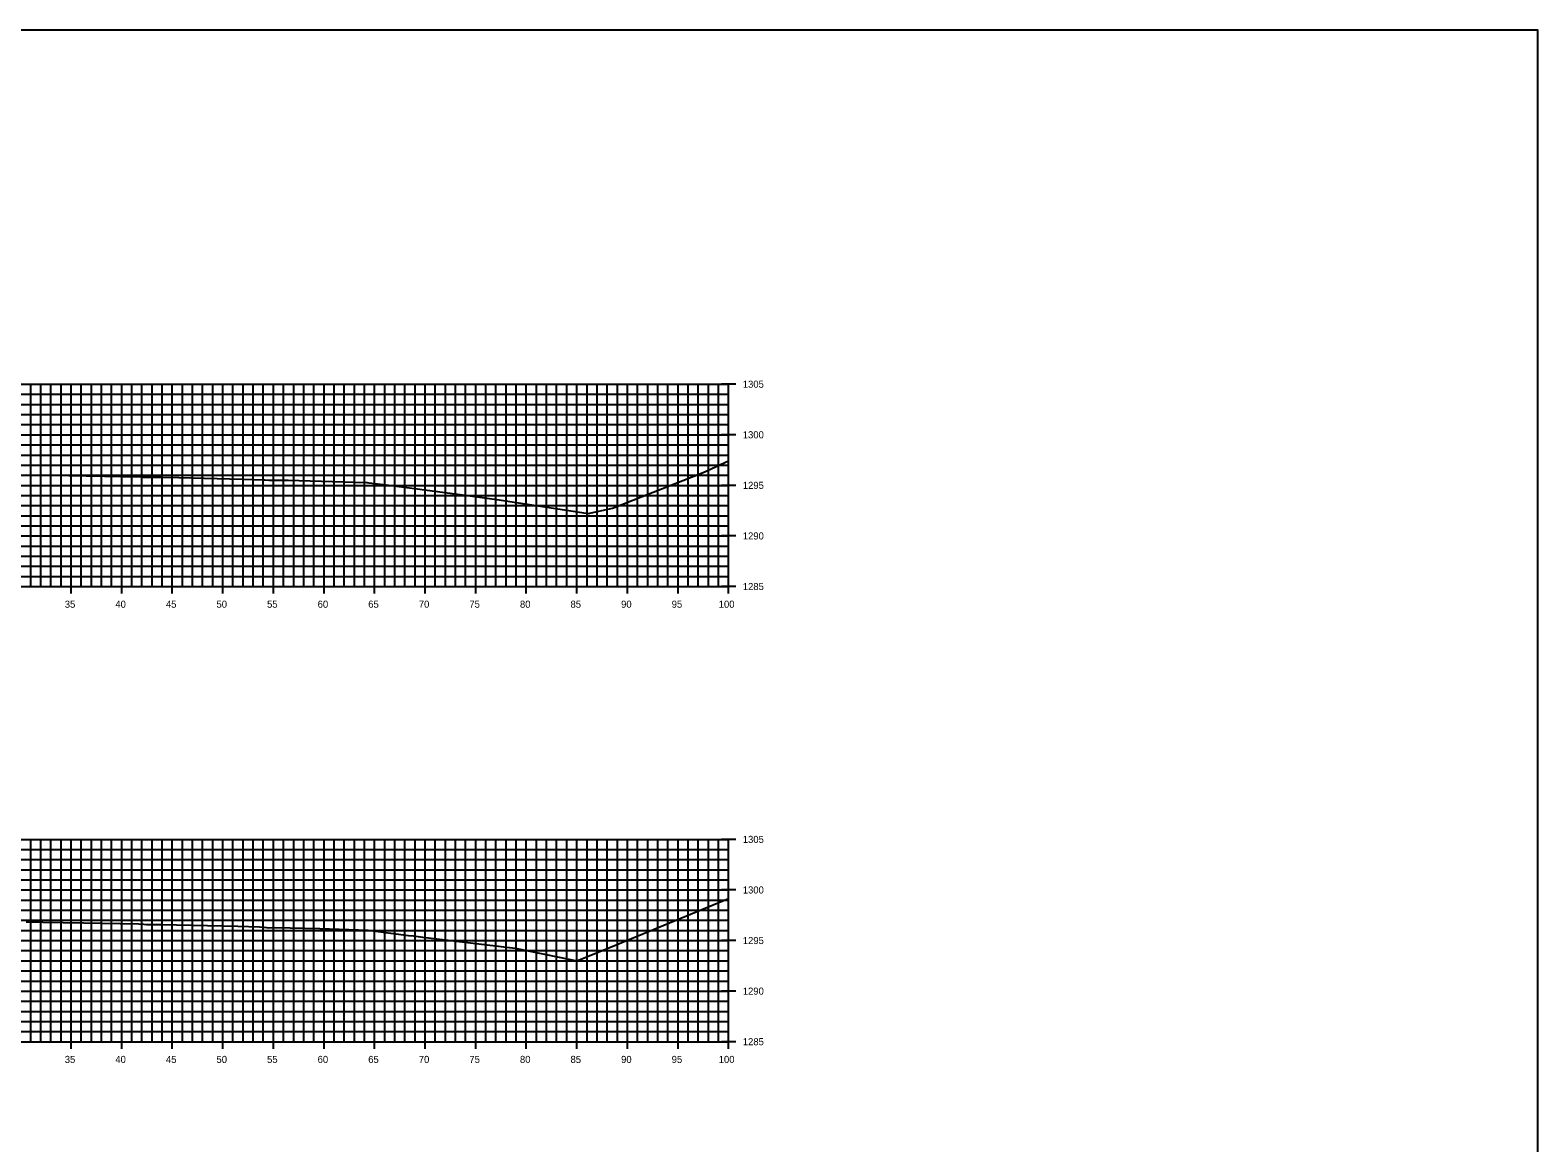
# Model space of a CAD drawing. Extents: x 674939 to 678919, y 750652 to 765176.
# Drawn here: x 678769.5 to 678918.5, y 754712.6 to 754822.6 of the extents above; entities that cross this region are included whole.
import ezdxf

# ---------------------------------------------------------------- set-up
doc = ezdxf.new("R2010")
doc.units = 0
for name, color, linetype in [('R_Axis', 7, 'Continuous'), ('R_Axis Annot', 7, 'Continuous'), ('R_Exist Surface', 7, 'Continuous'), ('R_Grid', 7, 'Continuous'), ('R_No Plot', 7, 'Continuous')]:
    doc.layers.add(name, color=color, linetype=linetype)

msp = doc.modelspace()

# ---------------------------------------------------------------- linework, layer by layer
at = {"layer": 'R_Axis'}
for p, q in [((678839.23, 754787.55), (678837.83, 754787.55)), ((678838.53, 754767.55), (678838.53, 754787.55)), ((678839.23, 754782.55), (678837.83, 754782.55)), ((678839.23, 754777.55), (678837.83, 754777.55)), ((678839.23, 754772.55), (678837.83, 754772.55)), ((678638.53, 754767.55), (678838.53, 754767.55)), ((678773.53, 754766.85), (678773.53, 754768.25)), ((678778.53, 754766.85), (678778.53, 754768.25)), ((678783.53, 754766.85), (678783.53, 754768.25)), ((678788.53, 754766.85), (678788.53, 754768.25)), ((678793.53, 754766.85), (678793.53, 754768.25)), ((678798.53, 754766.85), (678798.53, 754768.25)), ((678803.53, 754766.85), (678803.53, 754768.25)), ((678808.53, 754766.85), (678808.53, 754768.25)), ((678813.53, 754766.85), (678813.53, 754768.25)), ((678818.53, 754766.85), (678818.53, 754768.25)), ((678823.53, 754766.85), (678823.53, 754768.25)), ((678828.53, 754766.85), (678828.53, 754768.25)), ((678833.53, 754766.85), (678833.53, 754768.25)), ((678839.23, 754767.55), (678837.83, 754767.55)), ((678838.53, 754766.85), (678838.53, 754768.25)), ((678839.23, 754742.55), (678837.83, 754742.55)), ((678838.53, 754722.55), (678838.53, 754742.55)), ((678839.23, 754737.55), (678837.83, 754737.55)), ((678839.23, 754732.55), (678837.83, 754732.55)), ((678839.23, 754727.55), (678837.83, 754727.55)), ((678773.53, 754721.85), (678773.53, 754723.25)), ((678778.53, 754721.85), (678778.53, 754723.25)), ((678783.53, 754721.85), (678783.53, 754723.25)), ((678788.53, 754721.85), (678788.53, 754723.25)), ((678793.53, 754721.85), (678793.53, 754723.25)), ((678798.53, 754721.85), (678798.53, 754723.25)), ((678803.53, 754721.85), (678803.53, 754723.25)), ((678808.53, 754721.85), (678808.53, 754723.25)), ((678813.53, 754721.85), (678813.53, 754723.25)), ((678818.53, 754721.85), (678818.53, 754723.25)), ((678823.53, 754721.85), (678823.53, 754723.25)), ((678828.53, 754721.85), (678828.53, 754723.25)), ((678833.53, 754721.85), (678833.53, 754723.25)), ((678838.53, 754721.85), (678838.53, 754723.25)), ((678638.53, 754722.55), (678838.53, 754722.55)), ((678839.23, 754722.55), (678837.83, 754722.55))]:
    msp.add_line(p, q, dxfattribs=at)
at = {"layer": 'R_Exist Surface'}
for points in [[(678769.16, 754778.59), (678771.54, 754778.55), (678775.02, 754778.49), (678780.48, 754778.38), (678780.66, 754778.37), (678780.94, 754778.35), (678781.78, 754778.36), (678782.56, 754778.35), (678784.18, 754778.32), (678790.48, 754778.17), (678791.56, 754778.14), (678792.54, 754778.09), (678792.55, 754778.09), (678792.56, 754778.09), (678792.67, 754778.08), (678793.08, 754778.05), (678793.74, 754778.05), (678795, 754778.07), (678800.46, 754777.9), (678802.74, 754777.84), (678802.81, 754777.82), (678802.96, 754777.81), (678804.66, 754777.59), (678807.73, 754777.19), (678812.47, 754776.58), (678815.6, 754776.15), (678824.02, 754774.86), (678824.65, 754774.78), (678827.06, 754775.28), (678836, 754778.82), (678838.53, 754779.99)], [(678769.07, 754734.4), (678770.72, 754734.36), (678774.74, 754734.29), (678780.19, 754734.19), (678780.7, 754734.16), (678780.99, 754734.14), (678781.63, 754734.15), (678782.43, 754734.15), (678787, 754734.04), (678790, 754733.96), (678792.14, 754733.89), (678792.57, 754733.87), (678792.58, 754733.87), (678792.6, 754733.87), (678792.85, 754733.84), (678793, 754733.81), (678793.65, 754733.83), (678795.18, 754733.82), (678798.13, 754733.73), (678802.88, 754733.58), (678806.88, 754733.06), (678807.38, 754733), (678808.29, 754732.89), (678817.43, 754731.79), (678822.89, 754730.68), (678823.53, 754730.55), (678827.41, 754732.11), (678838.53, 754736.71)]]:
    msp.add_lwpolyline(points, dxfattribs=at)
at = {"layer": 'R_Grid'}
for p, q in [((678638.53, 754787.55), (678838.53, 754787.55)), ((678769.53, 754767.55), (678769.53, 754787.55)), ((678770.53, 754767.55), (678770.53, 754787.55)), ((678771.53, 754767.55), (678771.53, 754787.55)), ((678772.53, 754767.55), (678772.53, 754787.55)), ((678773.53, 754767.55), (678773.53, 754787.55)), ((678774.53, 754767.55), (678774.53, 754787.55)), ((678775.53, 754767.55), (678775.53, 754787.55)), ((678776.53, 754767.55), (678776.53, 754787.55)), ((678777.53, 754767.55), (678777.53, 754787.55)), ((678778.53, 754767.55), (678778.53, 754787.55)), ((678779.53, 754767.55), (678779.53, 754787.55)), ((678780.53, 754767.55), (678780.53, 754787.55)), ((678781.53, 754767.55), (678781.53, 754787.55)), ((678782.53, 754767.55), (678782.53, 754787.55)), ((678783.53, 754767.55), (678783.53, 754787.55)), ((678784.53, 754767.55), (678784.53, 754787.55)), ((678785.53, 754767.55), (678785.53, 754787.55)), ((678786.53, 754767.55), (678786.53, 754787.55)), ((678787.53, 754767.55), (678787.53, 754787.55)), ((678788.53, 754767.55), (678788.53, 754787.55)), ((678789.53, 754767.55), (678789.53, 754787.55)), ((678790.53, 754767.55), (678790.53, 754787.55)), ((678791.53, 754767.55), (678791.53, 754787.55)), ((678792.53, 754767.55), (678792.53, 754787.55)), ((678793.53, 754767.55), (678793.53, 754787.55)), ((678794.53, 754767.55), (678794.53, 754787.55)), ((678795.53, 754767.55), (678795.53, 754787.55)), ((678796.53, 754767.55), (678796.53, 754787.55)), ((678797.53, 754767.55), (678797.53, 754787.55)), ((678798.53, 754767.55), (678798.53, 754787.55)), ((678799.53, 754767.55), (678799.53, 754787.55)), ((678800.53, 754767.55), (678800.53, 754787.55)), ((678801.53, 754767.55), (678801.53, 754787.55)), ((678802.53, 754767.55), (678802.53, 754787.55)), ((678803.53, 754767.55), (678803.53, 754787.55)), ((678804.53, 754767.55), (678804.53, 754787.55)), ((678805.53, 754767.55), (678805.53, 754787.55)), ((678806.53, 754767.55), (678806.53, 754787.55)), ((678807.53, 754767.55), (678807.53, 754787.55)), ((678808.53, 754767.55), (678808.53, 754787.55)), ((678809.53, 754767.55), (678809.53, 754787.55)), ((678810.53, 754767.55), (678810.53, 754787.55)), ((678811.53, 754767.55), (678811.53, 754787.55)), ((678812.53, 754767.55), (678812.53, 754787.55)), ((678813.53, 754767.55), (678813.53, 754787.55)), ((678814.53, 754767.55), (678814.53, 754787.55)), ((678815.53, 754767.55), (678815.53, 754787.55)), ((678816.53, 754767.55), (678816.53, 754787.55)), ((678817.53, 754767.55), (678817.53, 754787.55)), ((678818.53, 754767.55), (678818.53, 754787.55)), ((678819.53, 754767.55), (678819.53, 754787.55)), ((678820.53, 754767.55), (678820.53, 754787.55)), ((678821.53, 754767.55), (678821.53, 754787.55)), ((678822.53, 754767.55), (678822.53, 754787.55)), ((678823.53, 754767.55), (678823.53, 754787.55)), ((678824.53, 754767.55), (678824.53, 754787.55)), ((678825.53, 754767.55), (678825.53, 754787.55)), ((678826.53, 754767.55), (678826.53, 754787.55)), ((678827.53, 754767.55), (678827.53, 754787.55)), ((678828.53, 754767.55), (678828.53, 754787.55)), ((678829.53, 754767.55), (678829.53, 754787.55)), ((678830.53, 754767.55), (678830.53, 754787.55)), ((678831.53, 754767.55), (678831.53, 754787.55)), ((678832.53, 754767.55), (678832.53, 754787.55)), ((678833.53, 754767.55), (678833.53, 754787.55)), ((678834.53, 754767.55), (678834.53, 754787.55)), ((678835.53, 754767.55), (678835.53, 754787.55)), ((678836.53, 754767.55), (678836.53, 754787.55)), ((678837.53, 754767.55), (678837.53, 754787.55)), ((678838.53, 754767.55), (678838.53, 754787.55)), ((678638.53, 754786.55), (678838.53, 754786.55)), ((678638.53, 754785.55), (678838.53, 754785.55)), ((678638.53, 754784.55), (678838.53, 754784.55)), ((678638.53, 754783.55), (678838.53, 754783.55)), ((678638.53, 754782.55), (678838.53, 754782.55)), ((678638.53, 754781.55), (678838.53, 754781.55)), ((678638.53, 754780.55), (678838.53, 754780.55)), ((678638.53, 754779.55), (678838.53, 754779.55)), ((678638.53, 754778.55), (678838.53, 754778.55)), ((678638.53, 754777.55), (678838.53, 754777.55)), ((678638.53, 754776.55), (678838.53, 754776.55)), ((678638.53, 754775.55), (678838.53, 754775.55)), ((678638.53, 754774.55), (678838.53, 754774.55)), ((678638.53, 754773.55), (678838.53, 754773.55)), ((678638.53, 754772.55), (678838.53, 754772.55)), ((678638.53, 754771.55), (678838.53, 754771.55)), ((678638.53, 754770.55), (678838.53, 754770.55)), ((678638.53, 754769.55), (678838.53, 754769.55)), ((678638.53, 754768.55), (678838.53, 754768.55)), ((678638.53, 754767.55), (678838.53, 754767.55)), ((678638.53, 754742.55), (678838.53, 754742.55)), ((678769.53, 754722.55), (678769.53, 754742.55)), ((678770.53, 754722.55), (678770.53, 754742.55)), ((678771.53, 754722.55), (678771.53, 754742.55)), ((678772.53, 754722.55), (678772.53, 754742.55)), ((678773.53, 754722.55), (678773.53, 754742.55)), ((678774.53, 754722.55), (678774.53, 754742.55)), ((678775.53, 754722.55), (678775.53, 754742.55)), ((678776.53, 754722.55), (678776.53, 754742.55)), ((678777.53, 754722.55), (678777.53, 754742.55)), ((678778.53, 754722.55), (678778.53, 754742.55)), ((678779.53, 754722.55), (678779.53, 754742.55)), ((678780.53, 754722.55), (678780.53, 754742.55)), ((678781.53, 754722.55), (678781.53, 754742.55)), ((678782.53, 754722.55), (678782.53, 754742.55)), ((678783.53, 754722.55), (678783.53, 754742.55)), ((678784.53, 754722.55), (678784.53, 754742.55)), ((678785.53, 754722.55), (678785.53, 754742.55)), ((678786.53, 754722.55), (678786.53, 754742.55)), ((678787.53, 754722.55), (678787.53, 754742.55)), ((678788.53, 754722.55), (678788.53, 754742.55)), ((678789.53, 754722.55), (678789.53, 754742.55)), ((678790.53, 754722.55), (678790.53, 754742.55)), ((678791.53, 754722.55), (678791.53, 754742.55)), ((678792.53, 754722.55), (678792.53, 754742.55)), ((678793.53, 754722.55), (678793.53, 754742.55)), ((678794.53, 754722.55), (678794.53, 754742.55)), ((678795.53, 754722.55), (678795.53, 754742.55)), ((678796.53, 754722.55), (678796.53, 754742.55)), ((678797.53, 754722.55), (678797.53, 754742.55)), ((678798.53, 754722.55), (678798.53, 754742.55)), ((678799.53, 754722.55), (678799.53, 754742.55)), ((678800.53, 754722.55), (678800.53, 754742.55)), ((678801.53, 754722.55), (678801.53, 754742.55)), ((678802.53, 754722.55), (678802.53, 754742.55)), ((678803.53, 754722.55), (678803.53, 754742.55)), ((678804.53, 754722.55), (678804.53, 754742.55)), ((678805.53, 754722.55), (678805.53, 754742.55)), ((678806.53, 754722.55), (678806.53, 754742.55)), ((678807.53, 754722.55), (678807.53, 754742.55)), ((678808.53, 754722.55), (678808.53, 754742.55)), ((678809.53, 754722.55), (678809.53, 754742.55)), ((678810.53, 754722.55), (678810.53, 754742.55)), ((678811.53, 754722.55), (678811.53, 754742.55)), ((678812.53, 754722.55), (678812.53, 754742.55)), ((678813.53, 754722.55), (678813.53, 754742.55)), ((678814.53, 754722.55), (678814.53, 754742.55)), ((678815.53, 754722.55), (678815.53, 754742.55)), ((678816.53, 754722.55), (678816.53, 754742.55)), ((678817.53, 754722.55), (678817.53, 754742.55)), ((678818.53, 754722.55), (678818.53, 754742.55)), ((678819.53, 754722.55), (678819.53, 754742.55)), ((678820.53, 754722.55), (678820.53, 754742.55)), ((678821.53, 754722.55), (678821.53, 754742.55)), ((678822.53, 754722.55), (678822.53, 754742.55)), ((678823.53, 754722.55), (678823.53, 754742.55)), ((678824.53, 754722.55), (678824.53, 754742.55)), ((678825.53, 754722.55), (678825.53, 754742.55)), ((678826.53, 754722.55), (678826.53, 754742.55)), ((678827.53, 754722.55), (678827.53, 754742.55)), ((678828.53, 754722.55), (678828.53, 754742.55)), ((678829.53, 754722.55), (678829.53, 754742.55)), ((678830.53, 754722.55), (678830.53, 754742.55)), ((678831.53, 754722.55), (678831.53, 754742.55)), ((678832.53, 754722.55), (678832.53, 754742.55)), ((678833.53, 754722.55), (678833.53, 754742.55)), ((678834.53, 754722.55), (678834.53, 754742.55)), ((678835.53, 754722.55), (678835.53, 754742.55)), ((678836.53, 754722.55), (678836.53, 754742.55)), ((678837.53, 754722.55), (678837.53, 754742.55)), ((678838.53, 754722.55), (678838.53, 754742.55)), ((678638.53, 754741.55), (678838.53, 754741.55)), ((678638.53, 754740.55), (678838.53, 754740.55)), ((678638.53, 754739.55), (678838.53, 754739.55)), ((678638.53, 754738.55), (678838.53, 754738.55)), ((678638.53, 754737.55), (678838.53, 754737.55)), ((678638.53, 754736.55), (678838.53, 754736.55)), ((678638.53, 754735.55), (678838.53, 754735.55)), ((678638.53, 754734.55), (678838.53, 754734.55)), ((678638.53, 754733.55), (678838.53, 754733.55)), ((678638.53, 754732.55), (678838.53, 754732.55)), ((678638.53, 754731.55), (678838.53, 754731.55)), ((678638.53, 754730.55), (678838.53, 754730.55)), ((678638.53, 754729.55), (678838.53, 754729.55)), ((678638.53, 754728.55), (678838.53, 754728.55)), ((678638.53, 754727.55), (678838.53, 754727.55)), ((678638.53, 754726.55), (678838.53, 754726.55)), ((678638.53, 754725.55), (678838.53, 754725.55)), ((678638.53, 754724.55), (678838.53, 754724.55)), ((678638.53, 754723.55), (678838.53, 754723.55)), ((678638.53, 754722.55), (678838.53, 754722.55))]:
    msp.add_line(p, q, dxfattribs=at)
at = {"layer": 'R_No Plot'}
msp.add_lwpolyline([(678578.53, 754602.55), (678918.53, 754602.55), (678918.53, 754822.55), (678578.53, 754822.55)], close=True, dxfattribs=at)

# ---------------------------------------------------------------- texts
at = {"layer": 'R_Axis Annot'}
for s, p in [('1305', (678839.93, 754787.2)), ('1300', (678839.93, 754782.2)), ('1295', (678839.93, 754777.2)), ('1290', (678839.93, 754772.2)), ('1285', (678839.93, 754767.2)), ('35', (678772.9, 754765.45)), ('40', (678777.9, 754765.45)), ('45', (678782.9, 754765.45)), ('50', (678787.9, 754765.45)), ('55', (678792.9, 754765.45)), ('60', (678797.9, 754765.45)), ('65', (678802.9, 754765.45)), ('70', (678807.9, 754765.45)), ('75', (678812.9, 754765.45)), ('80', (678817.9, 754765.45)), ('85', (678822.9, 754765.45)), ('90', (678827.9, 754765.45)), ('95', (678832.9, 754765.45)), ('100', (678837.55, 754765.45)), ('1305', (678839.93, 754742.2)), ('1300', (678839.93, 754737.2)), ('1295', (678839.93, 754732.2)), ('1290', (678839.93, 754727.2)), ('1285', (678839.93, 754722.2)), ('35', (678772.9, 754720.45)), ('40', (678777.9, 754720.45)), ('45', (678782.9, 754720.45)), ('50', (678787.9, 754720.45)), ('55', (678792.9, 754720.45)), ('60', (678797.9, 754720.45)), ('65', (678802.9, 754720.45)), ('70', (678807.9, 754720.45)), ('75', (678812.9, 754720.45)), ('80', (678817.9, 754720.45)), ('85', (678822.9, 754720.45)), ('90', (678827.9, 754720.45)), ('95', (678832.9, 754720.45)), ('100', (678837.55, 754720.45))]:
    msp.add_text(s, height=0.7, dxfattribs=at).set_placement(p)

doc.saveas('drawing.dxf')
